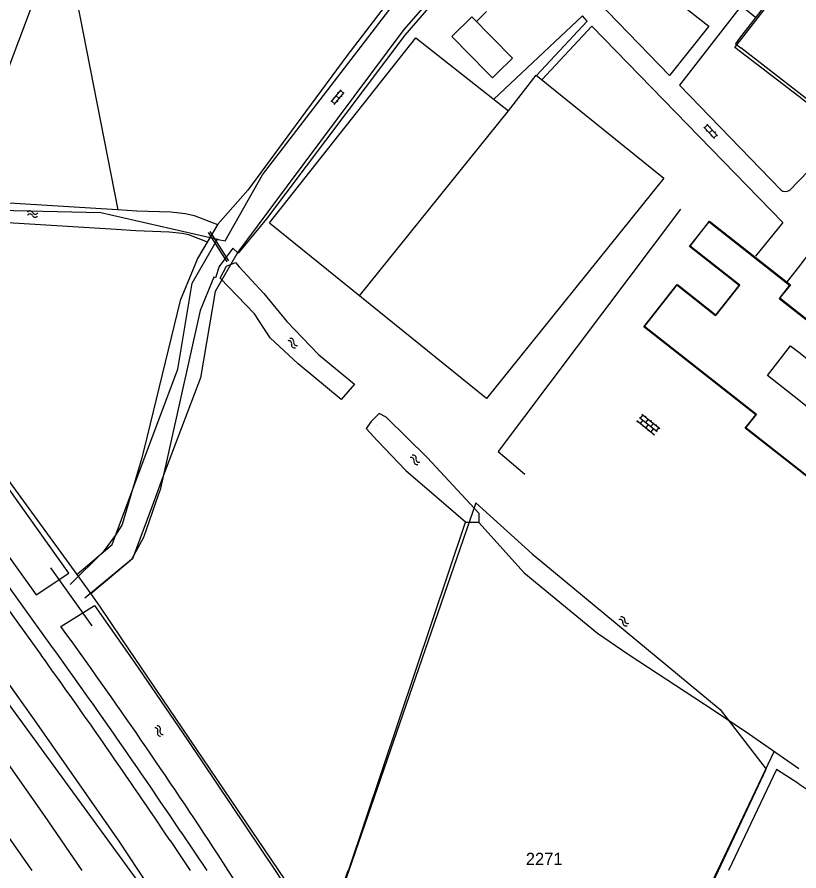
# Model space of a CAD drawing. Extents: x 148816 to 151297, y 399515 to 402500.
# Drawn here: x 150886.1 to 151000, y 400499.9 to 400624.4 of the extents above; entities that cross this region are included whole.
import ezdxf

# ---------------------------------------------------------------- set-up
doc = ezdxf.new("R2010")
doc.units = 0
for name, color, linetype in [('B01 Hoofdgebouw  [D] Norm', 7, 'Continuous'), ('B01 Hoofdgebouw  [T] Norm', 7, 'Continuous'), ('B01 hoofgebouw', 7, 'Continuous'), ('B02 Bijgebouw  [D] Norm', 7, 'Continuous'), ('G01 perceelsgrens', 7, 'Continuous'), ('G02 sectiegrens', 7, 'Continuous'), ('Q05 Bomenrij  [D] Gem', 7, 'Continuous'), ('Q19 Overig lijnvormig object  [D] Gem', 7, 'Continuous'), ('Q21 Lichtmast  Gem', 7, 'Continuous'), ('S02 Open verharding  Norm', 7, 'Continuous'), ('S05 Water  Norm', 7, 'Continuous'), ('T04 Haag heg  [D] Gem', 7, 'Continuous'), ('T09 Insteek water  [D] Norm', 7, 'Continuous'), ('T09 Insteek water  [T] Norm', 7, 'Continuous'), ('V00 Kant verharding algemeen  [T] Norm', 7, 'Continuous'), ('W10 Duiker  [T] Gem', 7, 'Continuous'), ('Z01 perceelnummer', 7, 'Continuous')]:
    doc.layers.add(name, color=color, linetype=linetype)

msp = doc.modelspace()

# ---------------------------------------------------------------- linework, layer by layer
at = {"layer": 'B01 Hoofdgebouw  [D] Norm'}
for points in [[(151000, 400632.43), (150991.38, 400621.27)], [(151022.18, 400629.08), (151021.02, 400629.98), (151008.38, 400613.61), (151006.41, 400615.13), (151003.15, 400610.91), (151000, 400613.34)], [(151000, 400613.34), (150991.56, 400619.86)], [(151000, 400558.44), (150992.31, 400564.49), (150993.84, 400566.44), (150977.53, 400579.27), (150982.33, 400585.38), (150987.98, 400580.93), (150991.43, 400585.31), (150984.2, 400590.99), (150987.01, 400594.61)], [(150998.8, 400585.32), (150997.26, 400583.42), (151000, 400581.26)], [(151000, 400581.26), (151013.57, 400570.59), (151012.05, 400568.67), (151016.3, 400565.33), (151006.74, 400553.14), (151000, 400558.44)], [(151000, 400568.51), (150995.45, 400572.11), (150998.81, 400576.44), (151000, 400575.5)], [(151000, 400575.5), (151006.42, 400570.42), (151003.03, 400566.12), (151000, 400568.51)]]:
    msp.add_lwpolyline(points, dxfattribs=at)
at = {"layer": 'B01 Hoofdgebouw  [T] Norm'}
msp.add_line((150987.01, 400594.61), (150998.8, 400585.32), dxfattribs=at)
for points in [[(150991.38, 400621.27), (150990.77, 400620.48), (150991.56, 400619.86)], [(150954.66, 400616.22), (150955.36, 400615.51), (150956.08, 400616.21)]]:
    msp.add_lwpolyline(points, dxfattribs=at)
at = {"layer": 'B01 hoofgebouw'}
for points in [[(151031.89, 400640.02), (151022.73, 400628.15), (151020.81, 400629.64), (151008.13, 400613.23), (151006.2, 400614.72), (151002.93, 400610.5), (151000, 400612.77)], [(151000, 400612.77), (150990.71, 400619.94), (151000, 400631.96)], [(151000, 400558.31), (150992.21, 400564.43), (150993.74, 400566.38), (150977.43, 400579.21), (150982.23, 400585.32), (150987.89, 400580.87), (150991.33, 400585.24), (150984.1, 400590.93), (150986.93, 400594.53), (150998.68, 400585.28), (150997.17, 400583.36), (151000, 400581.12)], [(151000, 400581.12), (151013.47, 400570.53), (151011.96, 400568.61), (151016.21, 400565.27)], [(151016.21, 400565.27), (151006.64, 400553.08), (151000, 400558.31)]]:
    msp.add_lwpolyline(points, dxfattribs=at)
at = {"layer": 'B02 Bijgebouw  [D] Norm'}
msp.add_lwpolyline([(150956.08, 400616.21), (150958.27, 400618.37), (150952.34, 400624.38), (150949.44, 400621.52), (150954.66, 400616.22)], dxfattribs=at)
at = {"layer": 'G01 perceelsgrens'}
for points in [[(150877.08, 400596.38), (150899.12, 400654.89)], [(150916.4, 400591.74), (150921.86, 400601.37), (150946.24, 400633.15), (150956.22, 400642.48)], [(150949.68, 400630.84), (150942.43, 400622.54)], [(150942.43, 400622.54), (150925.46, 400599.77)], [(150925.46, 400599.77), (150918.24, 400590.11)], [(150877.08, 400596.38), (150898.31, 400595.9), (150915.31, 400591.98)], [(150911.61, 400585.57), (150915.31, 400591.98)], [(150915.31, 400591.98), (150915.38, 400591.96)], [(150915.38, 400591.96), (150916.4, 400591.74)], [(150918.11, 400589.87), (150914.96, 400584.37), (150912.8, 400571.78), (150907.3, 400557.19), (150906.11, 400553.98)], [(150918.24, 400590.11), (150918.11, 400589.87)], [(150909.52, 400573.02), (150911.61, 400585.57)], [(150904.02, 400558.41), (150909.52, 400573.02)], [(150894.77, 400543.11), (150899.96, 400547.47), (150904.02, 400558.41)], [(150906.11, 400553.98), (150902.92, 400545.38), (150896.83, 400540.28)], [(150952.97, 400553.54), (150934.42, 400500)], [(150952.97, 400553.54), (150961.15, 400546.13), (150988.54, 400523.45), (150995.28, 400514.76)], [(150988.33, 400500), (150995.28, 400514.76)], [(150934.42, 400500), (150930.96, 400490.03)], [(150960.51, 400440.92), (150988.33, 400500)]]:
    msp.add_lwpolyline(points, dxfattribs=at)
at = {"layer": 'G02 sectiegrens'}
for points in [[(150859.55, 400591.77), (150876.88, 400567.69), (150894.77, 400543.11)], [(150894.77, 400543.11), (150896.83, 400540.28)], [(150896.83, 400540.28), (150898.21, 400538.38), (150901.21, 400533.91)], [(150901.21, 400533.91), (150924.2, 400500)], [(150924.2, 400500), (150930.96, 400490.03)]]:
    msp.add_lwpolyline(points, dxfattribs=at)
at = {"layer": 'Q05 Bomenrij  [D] Gem'}
for p, q in [((150982.76, 400596.35), (150956.19, 400561.05)), ((150956.19, 400561.05), (150960.09, 400557.72))]:
    msp.add_line(p, q, dxfattribs=at)
at = {"layer": 'Q19 Overig lijnvormig object  [D] Gem'}
for p, q in [((150914.18, 400593.12), (150916.88, 400588.81)), ((150913.92, 400592.95), (150916.65, 400588.67))]:
    msp.add_line(p, q, dxfattribs=at)
at = {"layer": 'Q21 Lichtmast  Gem'}
msp.add_lwpolyline([(150470.02, 401545.9), (150556.48, 401148.68), (150587.33, 401006.96), (150639.15, 400861.23), (150792, 400651.61), (150911.82, 400487.27), (150967.93, 400385.83), (150992.88, 400314.71), (150864.37, 400354.64), (150785.76, 400358.38), (150705.9, 400348.4), (150564.28, 400314.71), (150489.42, 400271.04), (150319.72, 400151.26), (150222.4, 400100.1), (150103.26, 400037.48), (150071.61, 400097.7), (150036.48, 400058.92), (149995.31, 400040.21), (149954.13, 400021.49), (149930.42, 400026.48), (149891.12, 400015.25), (149831.23, 399977.82), (149652.8, 400166.23)], dxfattribs=at)
at = {"layer": 'S02 Open verharding  Norm'}
for p, q in [((150931.85, 400611.99), (150933.31, 400613.76)), ((150932.31, 400611.61), (150933.78, 400613.38)), ((150932.78, 400613.36), (150932.9, 400613.26)), ((150933.68, 400613.27), (150933.22, 400613.65)), ((150932.41, 400611.72), (150931.95, 400612.1)), ((150932.15, 400612.59), (150932.26, 400612.49)), ((150932.58, 400612.88), (150933.05, 400612.5)), ((150932.73, 400612.11), (150932.84, 400612.01)), ((150933.36, 400612.88), (150933.48, 400612.79)), ((150986.18, 400608.33), (150987.75, 400606.65)), ((150986.28, 400608.22), (150986.72, 400608.63)), ((150986.62, 400608.74), (150988.19, 400607.06)), ((150987.17, 400608.36), (150987.06, 400608.26)), ((150986.63, 400607.85), (150986.52, 400607.75)), ((150987.41, 400607.9), (150986.97, 400607.49)), ((150987.31, 400607.12), (150987.2, 400607.02)), ((150987.65, 400606.76), (150988.09, 400607.17)), ((150987.86, 400607.63), (150987.75, 400607.53)), ((150976.79, 400566.01), (150979.37, 400563.95)), ((150977.28, 400566.38), (150976.9, 400565.91)), ((150977.16, 400566.48), (150979.74, 400564.42)), ((150977.67, 400566.07), (150977.76, 400566.19)), ((150978.06, 400565.76), (150977.68, 400565.29)), ((150976.41, 400565.54), (150978.99, 400563.48)), ((150976.53, 400565.44), (150976.43, 400565.33)), ((150977.29, 400565.6), (150976.92, 400565.13)), ((150977.31, 400564.82), (150977.22, 400564.7)), ((150978.08, 400564.98), (150977.7, 400564.51)), ((150978.45, 400565.45), (150978.54, 400565.57)), ((150978.84, 400565.14), (150978.47, 400564.67)), ((150979.23, 400564.83), (150979.33, 400564.94)), ((150979.62, 400564.52), (150979.25, 400564.05)), ((150978.09, 400564.2), (150978, 400564.08)), ((150978.49, 400563.89), (150978.86, 400564.36)), ((150978.88, 400563.58), (150978.78, 400563.46))]:
    msp.add_line(p, q, dxfattribs=at)
at = {"layer": 'S05 Water  Norm'}
for centre, start, end in [((150887.95, 400595.24), 25.0726, 148.9276), ((150887.97, 400595.69), 25.0726, 148.9276), ((150888.74, 400596.05), 205.0726, 328.9276), ((150888.72, 400595.6), 205.0726, 328.9276), ((150925.68, 400576.78), 346.1612, 110.0162), ((150925.98, 400577.11), 346.1612, 110.0162), ((150926.81, 400576.91), 166.1612, 290.0162), ((150926.51, 400576.57), 166.1612, 290.0162), ((150943.52, 400559.76), 346.1612, 110.0162), ((150943.82, 400560.09), 346.1612, 110.0162), ((150944.35, 400559.56), 166.1612, 290.0162), ((150944.65, 400559.89), 166.1612, 290.0162), ((150973.96, 400536.14), 352.9389, 116.7939), ((150974.22, 400536.51), 352.9389, 116.7939), ((150974.8, 400536.04), 172.9389, 296.7939), ((150975.06, 400536.41), 172.9389, 296.7939), ((150906.56, 400520.63), 332.8773, 96.7323), ((150906.19, 400520.37), 332.8773, 96.7323), ((150906.95, 400519.98), 152.8773, 276.7323), ((150907.32, 400520.24), 152.8773, 276.7323)]:
    msp.add_arc(centre, 0.425, start, end, dxfattribs=at)
at = {"layer": 'T04 Haag heg  [D] Gem'}
for p, q in [((150996.76, 400514.72), (150989.77, 400500)), ((151000, 400512.61), (150996.76, 400514.72)), ((151000, 400512.61), (151019.14, 400500))]:
    msp.add_line(p, q, dxfattribs=at)
msp.add_lwpolyline([(151000, 400663.74), (150993.68, 400661.66), (150985.77, 400658.28), (150980.22, 400655.17), (150959.49, 400639.16), (150951.41, 400631.92), (150942.61, 400621.72), (150922.45, 400594.95), (150918.33, 400589.96), (150917.51, 400590.67), (150915.56, 400588.02), (150915.01, 400586.37), (150914.76, 400586.47), (150912.77, 400581.59), (150906.94, 400555.48), (150906.64, 400554.67), (150904.53, 400548.49), (150902.76, 400545.29), (150895.98, 400539.68)], dxfattribs=at)
at = {"layer": 'T09 Insteek water  [D] Norm'}
for p, q in [((150889.14, 400655.39), (150900.76, 400596.27)), ((150934.3, 400500), (150930.7, 400489.09)), ((150988.17, 400500.02), (150960.11, 400440.32))]:
    msp.add_line(p, q, dxfattribs=at)
msp.add_lwpolyline([(150956.57, 400642.96), (150956.3, 400642.75), (150947.97, 400635.49), (150939.1, 400625.16), (150934.14, 400618.69), (150927.45, 400609.63), (150919.71, 400599.13), (150915.34, 400594.16), (150912.36, 400589.15), (150911.76, 400587.63), (150909.87, 400583.03), (150905.04, 400563.29), (150904.29, 400560.14), (150901.4, 400550.41), (150900.54, 400549.01), (150898.62, 400546.44), (150893.81, 400541.65)], dxfattribs=at)
at = {"layer": 'T09 Insteek water  [T] Norm'}
for p, q in [((150799.42, 400664.31), (150888.86, 400540.16)), ((150893.64, 400543.33), (150812.33, 400657.19)), ((150915.68, 400586.3), (150916.61, 400588.06)), ((150916.61, 400588.06), (150917.9, 400588.61)), ((150917.9, 400588.61), (150918.45, 400587.96)), ((150918.45, 400587.96), (150922.06, 400584.08)), ((150920.67, 400581.12), (150915.68, 400586.3)), ((150922.06, 400584.08), (150925.39, 400580.01)), ((150922.98, 400577.6), (150920.67, 400581.12)), ((150925.39, 400580.01), (150930.01, 400575.2)), ((150927.05, 400573.81), (150922.98, 400577.6)), ((150930.01, 400575.2), (150935.28, 400570.85)), ((150933.34, 400568.63), (150927.05, 400573.81)), ((150935.28, 400570.85), (150933.34, 400568.63)), ((150938.88, 400566.6), (150937.68, 400565.4)), ((150939.9, 400566.04), (150938.88, 400566.6)), ((150939.9, 400566.04), (150945.91, 400560.12)), ((150937.68, 400565.4), (150936.94, 400564.38)), ((150936.94, 400564.38), (150938.61, 400562.62)), ((150938.61, 400562.62), (150942.76, 400558.28)), ((150945.91, 400560.12), (150953.39, 400552.08)), ((150942.76, 400558.28), (150947.23, 400554.42)), ((150947.23, 400554.42), (150951.46, 400550.77)), ((150953.39, 400552.08), (150953.39, 400550.69)), ((150951.41, 400550.71), (150934.39, 400500.04)), ((150953.39, 400550.69), (150951.41, 400550.71)), ((150888.86, 400540.16), (150893.64, 400543.33)), ((150892.47, 400535.56), (150897.38, 400538.58)), ((150897.38, 400538.58), (150903.19, 400530.27)), ((150903.19, 400530.27), (150910.88, 400519.05)), ((150910.88, 400519.05), (150923.71, 400500)), ((150996.41, 400517.35), (150988.16, 400500)), ((150916.87, 400500), (150915.41, 400502.24)), ((150930.48, 400478.89), (150916.87, 400500)), ((150923.7, 400500), (150927, 400494.97))]:
    msp.add_line(p, q, dxfattribs=at)
for points in [[(150859.73, 400592.65), (150873.09, 400597.27), (150877.79, 400597.74), (150886.52, 400597.21), (150900.71, 400596.32), (150903.55, 400596.13), (150908.48, 400595.97), (150910.64, 400595.72), (150911.91, 400595.42), (150915.3, 400594.11)], [(150860.67, 400589.91), (150873.72, 400594.42), (150877.84, 400594.83), (150886.34, 400594.32), (150900.52, 400593.43), (150903.41, 400593.23), (150908.27, 400593.07), (150910.14, 400592.86), (150911.05, 400592.65), (150913.81, 400591.58)], [(150938.5, 400564.99), (150938.51, 400564.98)], [(150953.39, 400550.69), (150959.99, 400543.38), (150970.7, 400534.58), (150975.15, 400531.5), (150986.25, 400524.21), (150989.45, 400522.13), (150992.84, 400519.84), (151000, 400514.84)]]:
    msp.add_lwpolyline(points, dxfattribs=at)
msp.add_arc((150197.1, 400032.26), 858.4, 33.19626, 35.89664, dxfattribs=at)
at = {"layer": 'V00 Kant verharding algemeen  [T] Norm'}
for p, q in [((150953.02, 400623.69), (150954.49, 400625.15)), ((150935.97, 400583.73), (150957.73, 400610.7)), ((150889.62, 400531.35), (150836.74, 400604.73)), ((150891.26, 400532.48), (150841.15, 400602.08)), ((150998.37, 400585.82), (151000, 400587.91)), ((150888.6, 400521.93), (150879.55, 400534.65)), ((150869.01, 400527.29), (150888.22, 400500)), ((150900.94, 400504.25), (150888.6, 400521.93)), ((150884.8, 400515.47), (150890.05, 400507.99)), ((150890.05, 400507.99), (150895.53, 400500)), ((150909.95, 400505.63), (150913.72, 400500)), ((150903.8, 400500), (150900.94, 400504.25)), ((150908.4, 400504.33), (150911.29, 400500)), ((150913.2, 400485.74), (150903.8, 400500))]:
    msp.add_line(p, q, dxfattribs=at)
for points in [[(151000, 400661.75), (150996.98, 400660.5), (150987.58, 400648.52), (150985.44, 400650.19), (150972.91, 400634.03), (150986.9, 400623.01), (150981.19, 400615.86), (150970.67, 400626.66), (150970.85, 400626.76), (150967.94, 400629.8), (150968.94, 400630.72)], [(150993.73, 400624.31), (150991.62, 400625.99), (150982.62, 400614.44), (150997.42, 400599.19)], [(150961.77, 400615.85), (150969.18, 400623.76), (150968.47, 400624.54), (150955.59, 400612.38)], [(150962.58, 400615.2), (150969.85, 400623.05), (150997.71, 400594.42), (150993.73, 400589.51)], [(150922.88, 400594.36), (150944.19, 400621.32), (150957.73, 400610.7), (150961.75, 400615.87), (150980.35, 400600.86), (150954.49, 400568.79), (150922.85, 400594.31)], [(151008.46, 400613.66), (151010.86, 400611.68), (150999.98, 400600.44)], [(150999.98, 400600.44), (150998.69, 400599.14), (150998.69, 400599.14)], [(151000, 400587.91), (151001.85, 400590.35)]]:
    msp.add_lwpolyline(points, dxfattribs=at)
for centre, radius, start, end in [((150998.08, 400599.91), 0.982, 227.5477, 308.2135), ((150122.46, 399977.39), 948.25, 33.85297, 35.82976), ((150066.44, 399939.17), 1014.05, 33.87122, 35.73052)]:
    msp.add_arc(centre, radius, start, end, dxfattribs=at)
at = {"layer": 'W10 Duiker  [T] Gem'}
msp.add_line((150897.02, 400535.62), (150890.99, 400544.07), dxfattribs=at)

# ---------------------------------------------------------------- texts
at = {"layer": 'Z01 perceelnummer'}
msp.add_text('2271', height=1.8, dxfattribs=at).set_placement((150960.23, 400500.76))

doc.saveas('drawing.dxf')
